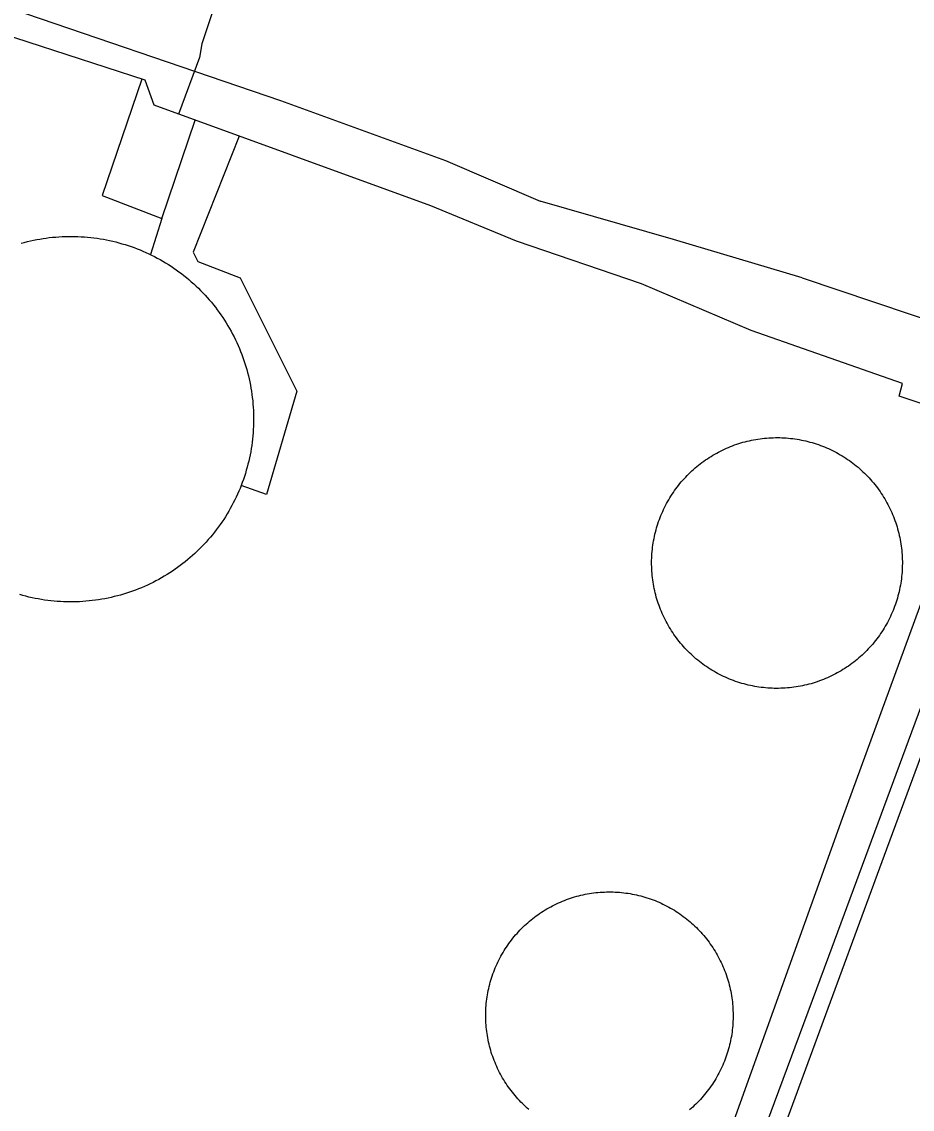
# Model space of a CAD drawing. Extents: x 3704301 to 3742427, y 506229 to 532009.
# Drawn here: x 3711772.4 to 3712142.7, y 524549.9 to 525002.1 of the extents above; entities that cross this region are included whole.
import ezdxf

# ---------------------------------------------------------------- set-up
doc = ezdxf.new("R2010")
doc.units = 0
doc.layers.add('V-DOMW-TANK', color=7, linetype='Continuous')
doc.layers.add('V-UTIL-LINE', color=7, linetype='Continuous')

msp = doc.modelspace()

# ---------------------------------------------------------------- linework, layer by layer
at = {"layer": 'V-DOMW-TANK'}
for points in [[(3711772.19, 524910.03), (3711773.47, 524910.38), (3711774.76, 524910.7), (3711776.05, 524911.01), (3711777.34, 524911.29), (3711778.65, 524911.55), (3711779.95, 524911.79), (3711781.26, 524912), (3711782.57, 524912.19), (3711783.89, 524912.36), (3711785.21, 524912.5), (3711786.53, 524912.62), (3711787.85, 524912.72), (3711789.18, 524912.8), (3711790.5, 524912.85), (3711791.83, 524912.88), (3711793.15, 524912.88), (3711794.48, 524912.86), (3711795.81, 524912.82), (3711797.13, 524912.76), (3711798.46, 524912.67), (3711799.78, 524912.57), (3711801.1, 524912.43), (3711802.42, 524912.28), (3711803.73, 524912.1), (3711805.04, 524911.9), (3711806.35, 524911.67), (3711807.65, 524911.42), (3711808.95, 524911.15), (3711810.24, 524910.86), (3711811.53, 524910.55), (3711812.82, 524910.21), (3711814.09, 524909.85), (3711815.36, 524909.47), (3711816.63, 524909.06), (3711817.88, 524908.64), (3711819.13, 524908.19), (3711820.37, 524907.72), (3711821.6, 524907.23), (3711822.83, 524906.71), (3711824.04, 524906.18), (3711825.25, 524905.62), (3711826.44, 524905.05), (3711827.63, 524904.45), (3711828.8, 524903.83), (3711829.96, 524903.2), (3711831.12, 524902.54), (3711832.26, 524901.86), (3711833.38, 524901.16), (3711834.5, 524900.44), (3711835.6, 524899.71), (3711836.69, 524898.95), (3711837.77, 524898.18), (3711838.83, 524897.38), (3711839.88, 524896.57), (3711840.92, 524895.74), (3711841.94, 524894.89), (3711842.94, 524894.03)], [(3711842.94, 524894.03), (3711843.93, 524893.14), (3711844.91, 524892.24), (3711845.87, 524891.32), (3711846.81, 524890.39), (3711847.73, 524889.44), (3711848.64, 524888.47), (3711849.54, 524887.49), (3711850.41, 524886.5), (3711851.27, 524885.48), (3711852.1, 524884.46), (3711852.93, 524883.42), (3711853.73, 524882.36), (3711854.52, 524881.29), (3711855.28, 524880.21), (3711856.03, 524879.11), (3711856.75, 524878), (3711857.46, 524876.88), (3711858.15, 524875.75), (3711858.82, 524874.6), (3711859.47, 524873.44), (3711860.1, 524872.28), (3711860.71, 524871.09), (3711861.29, 524869.91), (3711861.86, 524868.7), (3711862.41, 524867.5), (3711862.93, 524866.28), (3711863.43, 524865.05), (3711863.91, 524863.82), (3711864.37, 524862.57), (3711864.81, 524861.32), (3711865.22, 524860.06), (3711865.61, 524858.79), (3711865.99, 524857.52), (3711866.33, 524856.23), (3711866.66, 524854.95), (3711866.97, 524853.66), (3711867.25, 524852.36), (3711867.51, 524851.06), (3711867.74, 524849.76), (3711867.96, 524848.45), (3711868.15, 524847.14), (3711868.31, 524845.82), (3711868.46, 524844.5), (3711868.58, 524843.18), (3711868.68, 524841.86), (3711868.75, 524840.54), (3711868.81, 524839.21), (3711868.83, 524837.88), (3711868.84, 524836.56), (3711868.83, 524835.23), (3711868.79, 524833.91), (3711868.72, 524832.58), (3711868.64, 524831.26), (3711868.52, 524829.94), (3711868.39, 524828.62), (3711868.23, 524827.3), (3711868.06, 524825.98), (3711867.85, 524824.67), (3711867.63, 524823.36), (3711867.38, 524822.06), (3711867.11, 524820.76), (3711866.82, 524819.47), (3711866.5, 524818.18), (3711866.17, 524816.9), (3711865.81, 524815.62), (3711865.43, 524814.35), (3711865.02, 524813.09), (3711864.59, 524811.83), (3711864.15, 524810.58), (3711863.68, 524809.34), (3711863.19, 524808.11), (3711862.67, 524806.89), (3711862.14, 524805.67), (3711861.58, 524804.47), (3711861.01, 524803.27), (3711860.41, 524802.09), (3711859.79, 524800.92), (3711859.15, 524799.75), (3711858.5, 524798.6), (3711857.82, 524797.46), (3711857.12, 524796.33), (3711856.4, 524795.22), (3711855.66, 524794.11), (3711854.91, 524793.03), (3711854.14, 524791.95), (3711853.34, 524790.89), (3711852.53, 524789.84), (3711851.7, 524788.8), (3711850.85, 524787.78), (3711849.98, 524786.78), (3711849.1, 524785.79), (3711848.2, 524784.82), (3711847.28, 524783.86), (3711846.35, 524782.92), (3711845.4, 524781.99), (3711844.43, 524781.08), (3711843.45, 524780.19), (3711842.46, 524779.31), (3711841.44, 524778.46), (3711840.41, 524777.62)], [(3712045, 524808.63), (3712045.56, 524809.35), (3712046.13, 524810.06), (3712046.71, 524810.76), (3712047.3, 524811.45), (3712047.91, 524812.13), (3712048.52, 524812.8), (3712049.16, 524813.45), (3712049.79, 524814.1), (3712050.45, 524814.73), (3712051.11, 524815.36), (3712051.78, 524815.97), (3712052.47, 524816.57), (3712053.16, 524817.16), (3712053.87, 524817.73), (3712054.58, 524818.3), (3712055.31, 524818.85), (3712056.04, 524819.39), (3712056.78, 524819.91), (3712057.54, 524820.42), (3712058.3, 524820.92), (3712059.07, 524821.41), (3712059.84, 524821.88), (3712060.63, 524822.34), (3712061.43, 524822.78), (3712062.23, 524823.21), (3712063.04, 524823.63), (3712063.85, 524824.03), (3712064.68, 524824.42), (3712065.5, 524824.79), (3712066.34, 524825.15), (3712067.18, 524825.5), (3712068.03, 524825.83), (3712068.88, 524826.14), (3712069.74, 524826.44), (3712070.61, 524826.72), (3712071.48, 524827), (3712072.35, 524827.25), (3712073.23, 524827.49), (3712074.11, 524827.71), (3712075, 524827.92), (3712075.89, 524828.12), (3712076.78, 524828.29), (3712077.67, 524828.45), (3712078.57, 524828.6), (3712079.47, 524828.73), (3712080.38, 524828.84), (3712081.28, 524828.95), (3712082.19, 524829.03), (3712083.09, 524829.09), (3712084, 524829.15), (3712084.91, 524829.18), (3712085.82, 524829.2), (3712086.73, 524829.2), (3712087.64, 524829.2), (3712088.55, 524829.17), (3712089.46, 524829.12), (3712090.37, 524829.06), (3712091.27, 524828.99), (3712092.18, 524828.9), (3712093.08, 524828.79), (3712093.98, 524828.67), (3712094.88, 524828.53), (3712095.78, 524828.37), (3712096.68, 524828.2), (3712097.57, 524828.02), (3712098.45, 524827.82), (3712099.34, 524827.6), (3712100.22, 524827.37), (3712101.09, 524827.12), (3712101.96, 524826.86), (3712102.83, 524826.58), (3712103.69, 524826.29), (3712104.55, 524825.98), (3712105.4, 524825.66), (3712106.25, 524825.32), (3712107.08, 524824.97), (3712107.92, 524824.61), (3712108.74, 524824.22), (3712109.56, 524823.83), (3712110.37, 524823.42), (3712111.18, 524823), (3712111.98, 524822.56), (3712112.77, 524822.11), (3712113.55, 524821.64), (3712114.33, 524821.16), (3712115.09, 524820.67), (3712115.85, 524820.16), (3712116.59, 524819.65), (3712117.33, 524819.11), (3712118.06, 524818.57), (3712118.78, 524818.01), (3712119.49, 524817.44), (3712120.19, 524816.86), (3712120.88, 524816.27), (3712121.56, 524815.66), (3712122.23, 524815.04), (3712122.88, 524814.41), (3712123.53, 524813.77), (3712124.17, 524813.12), (3712124.79, 524812.46)], [(3712124.79, 524812.46), (3712125.4, 524811.79), (3712126, 524811.1), (3712126.59, 524810.41), (3712127.16, 524809.7), (3712127.73, 524808.99), (3712128.28, 524808.26), (3712128.81, 524807.53), (3712129.34, 524806.79), (3712129.85, 524806.03), (3712130.35, 524805.28), (3712130.84, 524804.5), (3712131.31, 524803.72), (3712131.77, 524802.94), (3712132.21, 524802.15), (3712132.64, 524801.34), (3712133.06, 524800.53), (3712133.46, 524799.72), (3712133.85, 524798.9), (3712134.22, 524798.07), (3712134.58, 524797.23), (3712134.93, 524796.39), (3712135.26, 524795.54), (3712135.57, 524794.68), (3712135.87, 524793.83), (3712136.16, 524792.96), (3712136.43, 524792.09), (3712136.68, 524791.22), (3712136.92, 524790.34), (3712137.14, 524789.46), (3712137.35, 524788.57), (3712137.54, 524787.68), (3712137.72, 524786.79), (3712137.89, 524785.9), (3712138.03, 524785), (3712138.16, 524784.1), (3712138.28, 524783.2), (3712138.38, 524782.29), (3712138.46, 524781.38), (3712138.53, 524780.47), (3712138.58, 524779.57), (3712138.61, 524778.66), (3712138.63, 524777.75), (3712138.64, 524776.84), (3712138.62, 524775.93), (3712138.6, 524775.02), (3712138.55, 524774.11), (3712138.49, 524773.2), (3712138.42, 524772.3), (3712138.33, 524771.39), (3712138.22, 524770.49), (3712138.1, 524769.58), (3712137.96, 524768.69), (3712137.81, 524767.79), (3712137.64, 524766.89), (3712137.45, 524766), (3712137.25, 524765.11), (3712137.03, 524764.23), (3712136.8, 524763.35), (3712136.55, 524762.48), (3712136.29, 524761.6), (3712136.01, 524760.74), (3712135.72, 524759.88), (3712135.41, 524759.02), (3712135.09, 524758.17), (3712134.76, 524757.32), (3712134.4, 524756.48), (3712134.04, 524755.65), (3712133.65, 524754.83), (3712133.26, 524754.01), (3712132.85, 524753.19), (3712132.43, 524752.39), (3712131.99, 524751.59), (3712131.54, 524750.8), (3712131.07, 524750.02), (3712130.59, 524749.24), (3712130.1, 524748.48), (3712129.59, 524747.72), (3712129.08, 524746.98), (3712128.54, 524746.24), (3712128, 524745.51), (3712127.44, 524744.79), (3712126.87, 524744.08), (3712126.29, 524743.38), (3712125.7, 524742.69), (3712125.09, 524742.01), (3712124.47, 524741.34), (3712123.84, 524740.69), (3712123.2, 524740.04), (3712122.55, 524739.41), (3712121.89, 524738.78), (3712121.21, 524738.17), (3712120.53, 524737.57), (3712119.84, 524736.98), (3712119.13, 524736.41), (3712118.42, 524735.84), (3712117.69, 524735.29), (3712116.96, 524734.75), (3712116.21, 524734.23), (3712115.46, 524733.71), (3712114.7, 524733.22)], [(3712038.42, 524756.91), (3712038.07, 524757.75), (3712037.74, 524758.6), (3712037.43, 524759.45), (3712037.13, 524760.31), (3712036.84, 524761.18), (3712036.57, 524762.05), (3712036.32, 524762.92), (3712036.08, 524763.8), (3712035.85, 524764.68), (3712035.65, 524765.56), (3712035.45, 524766.45), (3712035.27, 524767.35), (3712035.11, 524768.24), (3712034.97, 524769.14), (3712034.84, 524770.04), (3712034.72, 524770.94), (3712034.62, 524771.85), (3712034.54, 524772.75), (3712034.47, 524773.66), (3712034.42, 524774.57), (3712034.39, 524775.48), (3712034.37, 524776.39), (3712034.36, 524777.3), (3712034.37, 524778.21), (3712034.4, 524779.12), (3712034.45, 524780.03), (3712034.5, 524780.94), (3712034.58, 524781.84), (3712034.67, 524782.75), (3712034.78, 524783.65), (3712034.9, 524784.55), (3712035.04, 524785.45), (3712035.19, 524786.35), (3712035.36, 524787.24), (3712035.55, 524788.14), (3712035.75, 524789.02), (3712035.97, 524789.91), (3712036.2, 524790.79), (3712036.44, 524791.66), (3712036.71, 524792.53), (3712036.98, 524793.4), (3712037.28, 524794.26), (3712037.58, 524795.12), (3712037.91, 524795.97), (3712038.24, 524796.81), (3712038.6, 524797.65), (3712038.96, 524798.48), (3712039.34, 524799.31), (3712039.74, 524800.13), (3712040.15, 524800.94), (3712040.57, 524801.75), (3712041.01, 524802.55), (3712041.46, 524803.34), (3712041.93, 524804.12), (3712042.41, 524804.89), (3712042.9, 524805.66), (3712043.41, 524806.42), (3712043.92, 524807.16), (3712044.46, 524807.9), (3712045, 524808.63)], [(3711840.41, 524777.62), (3711839.37, 524776.79), (3711838.32, 524775.99), (3711837.25, 524775.21), (3711836.16, 524774.44), (3711835.07, 524773.7), (3711833.96, 524772.97), (3711832.84, 524772.26), (3711831.7, 524771.57), (3711830.56, 524770.91), (3711829.4, 524770.26), (3711828.23, 524769.63), (3711827.05, 524769.02), (3711825.86, 524768.44), (3711824.66, 524767.87), (3711823.45, 524767.32), (3711822.23, 524766.8), (3711821, 524766.3), (3711819.77, 524765.82), (3711818.52, 524765.36), (3711817.27, 524764.92), (3711816.01, 524764.51), (3711814.74, 524764.11), (3711813.47, 524763.74), (3711812.19, 524763.39), (3711810.9, 524763.07), (3711809.61, 524762.76), (3711808.32, 524762.48), (3711807.02, 524762.22), (3711805.71, 524761.98), (3711804.4, 524761.77), (3711803.09, 524761.58), (3711801.77, 524761.41), (3711800.45, 524761.27), (3711799.13, 524761.15), (3711797.81, 524761.05), (3711796.49, 524760.97), (3711795.16, 524760.92), (3711793.83, 524760.89), (3711792.51, 524760.89), (3711791.18, 524760.91), (3711789.85, 524760.94), (3711788.53, 524761.01), (3711787.2, 524761.09), (3711785.89, 524761.2), (3711784.56, 524761.34), (3711783.25, 524761.49), (3711781.93, 524761.67), (3711780.62, 524761.87), (3711779.31, 524762.1), (3711778.01, 524762.34), (3711776.71, 524762.61), (3711775.42, 524762.91), (3711774.13, 524763.22), (3711772.84, 524763.56), (3711771.57, 524763.92)], [(3712114.7, 524733.22), (3712113.93, 524732.73), (3712113.15, 524732.26), (3712112.37, 524731.8), (3712111.57, 524731.36), (3712110.77, 524730.93), (3712109.96, 524730.51), (3712109.15, 524730.11), (3712108.32, 524729.72), (3712107.5, 524729.34), (3712106.66, 524728.99), (3712105.81, 524728.64), (3712104.97, 524728.31), (3712104.11, 524728), (3712103.25, 524727.7), (3712102.39, 524727.41), (3712101.52, 524727.14), (3712100.65, 524726.89), (3712099.77, 524726.65), (3712098.89, 524726.43), (3712098, 524726.22), (3712097.11, 524726.02), (3712096.22, 524725.84), (3712095.32, 524725.68), (3712094.43, 524725.54), (3712093.52, 524725.41), (3712092.62, 524725.29), (3712091.72, 524725.19), (3712090.81, 524725.11), (3712089.9, 524725.04), (3712089, 524724.99), (3712088.09, 524724.96), (3712087.18, 524724.94), (3712086.27, 524724.93), (3712085.36, 524724.94), (3712084.45, 524724.97), (3712083.54, 524725.02), (3712082.63, 524725.07), (3712081.73, 524725.15), (3712080.82, 524725.24), (3712079.92, 524725.35), (3712079.01, 524725.47), (3712078.11, 524725.61), (3712077.22, 524725.76), (3712076.32, 524725.93), (3712075.43, 524726.12), (3712074.54, 524726.32), (3712073.66, 524726.54), (3712072.78, 524726.77), (3712071.91, 524727.01), (3712071.03, 524727.28), (3712070.17, 524727.56), (3712069.31, 524727.85), (3712068.45, 524728.16), (3712067.6, 524728.48), (3712066.75, 524728.81), (3712065.91, 524729.17), (3712065.08, 524729.53), (3712064.25, 524729.91), (3712063.43, 524730.31), (3712062.62, 524730.72), (3712061.82, 524731.14), (3712061.02, 524731.58), (3712060.23, 524732.03), (3712059.45, 524732.5), (3712058.68, 524732.98), (3712057.91, 524733.47), (3712057.15, 524733.97), (3712056.4, 524734.49), (3712055.67, 524735.02), (3712054.94, 524735.57), (3712054.22, 524736.13), (3712053.51, 524736.7), (3712052.81, 524737.28), (3712052.12, 524737.87), (3712051.44, 524738.48), (3712050.77, 524739.1), (3712050.11, 524739.72), (3712049.47, 524740.36), (3712048.83, 524741.02), (3712048.21, 524741.68), (3712047.6, 524742.35), (3712047, 524743.04), (3712046.41, 524743.73), (3712045.83, 524744.44), (3712045.27, 524745.15), (3712044.72, 524745.88), (3712044.18, 524746.61), (3712043.66, 524747.35), (3712043.15, 524748.1), (3712042.65, 524748.87), (3712042.16, 524749.64), (3712041.69, 524750.41), (3712041.23, 524751.2), (3712040.79, 524751.99), (3712040.35, 524752.8), (3712039.94, 524753.6), (3712039.54, 524754.42), (3712039.15, 524755.24), (3712038.77, 524756.07), (3712038.42, 524756.91)], [(3711977.21, 524621.7), (3711977.79, 524622.39), (3711978.39, 524623.06), (3711978.99, 524623.73), (3711979.6, 524624.39), (3711980.23, 524625.03), (3711980.87, 524625.66), (3711981.51, 524626.28), (3711982.17, 524626.89), (3711982.84, 524627.49), (3711983.52, 524628.08), (3711984.21, 524628.65), (3711984.91, 524629.22), (3711985.62, 524629.77), (3711986.34, 524630.31), (3711987.06, 524630.83), (3711987.8, 524631.34), (3711988.55, 524631.84), (3711989.3, 524632.33), (3711990.07, 524632.8), (3711990.83, 524633.26), (3711991.61, 524633.71), (3711992.4, 524634.14), (3711993.19, 524634.56), (3711994, 524634.97), (3711994.8, 524635.36), (3711995.62, 524635.74), (3711996.44, 524636.1), (3711997.27, 524636.45), (3711998.1, 524636.78), (3711998.94, 524637.1), (3711999.78, 524637.4), (3712000.63, 524637.7), (3712001.49, 524637.97), (3712002.35, 524638.23), (3712003.21, 524638.47), (3712004.08, 524638.7), (3712004.95, 524638.92), (3712005.83, 524639.12), (3712006.71, 524639.3), (3712007.59, 524639.47), (3712008.47, 524639.62), (3712009.36, 524639.76), (3712010.25, 524639.88), (3712011.14, 524639.99), (3712012.03, 524640.08), (3712012.93, 524640.16), (3712013.82, 524640.22), (3712014.72, 524640.26), (3712015.62, 524640.29), (3712016.51, 524640.3), (3712017.41, 524640.3), (3712018.31, 524640.28), (3712019.21, 524640.25), (3712020.1, 524640.2), (3712021, 524640.13), (3712021.89, 524640.05), (3712022.79, 524639.96), (3712023.68, 524639.84), (3712024.56, 524639.72), (3712025.45, 524639.57), (3712026.33, 524639.42), (3712027.21, 524639.24), (3712028.09, 524639.06), (3712028.97, 524638.85), (3712029.84, 524638.63), (3712030.7, 524638.4), (3712031.56, 524638.15), (3712032.42, 524637.88), (3712033.28, 524637.6), (3712034.12, 524637.31), (3712034.97, 524636.99), (3712035.81, 524636.67), (3712036.64, 524636.33), (3712037.46, 524635.98), (3712038.28, 524635.61), (3712039.09, 524635.23), (3712039.9, 524634.83), (3712040.7, 524634.42), (3712041.49, 524634), (3712042.27, 524633.56), (3712043.05, 524633.11), (3712043.82, 524632.65), (3712044.58, 524632.17), (3712045.33, 524631.68), (3712046.07, 524631.17), (3712046.8, 524630.66), (3712047.53, 524630.13), (3712048.25, 524629.58), (3712048.95, 524629.03), (3712049.65, 524628.46), (3712050.33, 524627.89), (3712051.01, 524627.29), (3712051.67, 524626.69), (3712052.33, 524626.08), (3712052.97, 524625.45), (3712053.61, 524624.82), (3712054.23, 524624.17), (3712054.84, 524623.51), (3712055.44, 524622.84), (3712056.02, 524622.16)], [(3711968.57, 524571), (3711968.27, 524571.84), (3711967.98, 524572.69), (3711967.7, 524573.54), (3711967.44, 524574.4), (3711967.2, 524575.27), (3711966.97, 524576.13), (3711966.75, 524577.01), (3711966.56, 524577.88), (3711966.37, 524578.76), (3711966.2, 524579.64), (3711966.05, 524580.53), (3711965.91, 524581.41), (3711965.79, 524582.3), (3711965.68, 524583.19), (3711965.59, 524584.09), (3711965.52, 524584.98), (3711965.46, 524585.88), (3711965.41, 524586.78), (3711965.38, 524587.68), (3711965.37, 524588.57), (3711965.37, 524589.47), (3711965.39, 524590.37), (3711965.43, 524591.26), (3711965.48, 524592.16), (3711965.54, 524593.05), (3711965.62, 524593.95), (3711965.72, 524594.84), (3711965.83, 524595.73), (3711965.96, 524596.62), (3711966.1, 524597.51), (3711966.26, 524598.39), (3711966.43, 524599.27), (3711966.62, 524600.15), (3711966.83, 524601.02), (3711967.05, 524601.89), (3711967.28, 524602.76), (3711967.53, 524603.62), (3711967.8, 524604.48), (3711968.08, 524605.33), (3711968.37, 524606.18), (3711968.68, 524607.02), (3711969, 524607.86), (3711969.35, 524608.69), (3711969.7, 524609.52), (3711970.07, 524610.34), (3711970.45, 524611.15), (3711970.84, 524611.95), (3711971.25, 524612.75), (3711971.68, 524613.54), (3711972.12, 524614.33), (3711972.57, 524615.1), (3711973.03, 524615.87), (3711973.51, 524616.63), (3711974, 524617.38), (3711974.5, 524618.13), (3711975.02, 524618.86), (3711975.55, 524619.58), (3711976.09, 524620.3), (3711976.65, 524621.01), (3711977.21, 524621.7)], [(3712056.02, 524622.16), (3712056.6, 524621.47), (3712057.16, 524620.77), (3712057.71, 524620.06), (3712058.25, 524619.34), (3712058.77, 524618.62), (3712059.29, 524617.88), (3712059.79, 524617.13), (3712060.27, 524616.38), (3712060.75, 524615.62), (3712061.21, 524614.84), (3712061.65, 524614.07), (3712062.09, 524613.28), (3712062.51, 524612.49), (3712062.91, 524611.69), (3712063.3, 524610.88), (3712063.68, 524610.06), (3712064.04, 524609.24), (3712064.39, 524608.42), (3712064.72, 524607.58), (3712065.04, 524606.74), (3712065.35, 524605.9), (3712065.64, 524605.05), (3712065.91, 524604.19), (3712066.17, 524603.33), (3712066.42, 524602.47), (3712066.65, 524601.6), (3712066.86, 524600.73), (3712067.06, 524599.86), (3712067.25, 524598.98), (3712067.41, 524598.09), (3712067.57, 524597.21), (3712067.7, 524596.32), (3712067.83, 524595.43), (3712067.93, 524594.54), (3712068.02, 524593.65), (3712068.1, 524592.76), (3712068.16, 524591.86), (3712068.2, 524590.96), (3712068.23, 524590.07), (3712068.25, 524589.17), (3712068.24, 524588.27), (3712068.23, 524587.37), (3712068.19, 524586.47), (3712068.14, 524585.58), (3712068.08, 524584.69), (3712068, 524583.79), (3712067.9, 524582.9), (3712067.79, 524582.01), (3712067.66, 524581.12), (3712067.52, 524580.23), (3712067.36, 524579.35), (3712067.18, 524578.47), (3712066.99, 524577.59), (3712066.79, 524576.72), (3712066.57, 524575.84), (3712066.33, 524574.98), (3712066.08, 524574.12), (3712065.82, 524573.26), (3712065.54, 524572.4), (3712065.25, 524571.56), (3712064.94, 524570.71), (3712064.61, 524569.88), (3712064.27, 524569.05), (3712063.92, 524568.22), (3712063.55, 524567.4), (3712063.17, 524566.59), (3712062.77, 524565.79), (3712062.36, 524564.98), (3712061.94, 524564.19), (3712061.5, 524563.41), (3712061.05, 524562.63), (3712060.58, 524561.87), (3712060.11, 524561.11), (3712059.62, 524560.35), (3712059.11, 524559.61), (3712058.6, 524558.88), (3712058.06, 524558.15), (3712057.52, 524557.44), (3712056.97, 524556.73), (3712056.4, 524556.04), (3712055.82, 524555.35), (3712055.23, 524554.67), (3712054.63, 524554.01), (3712054.01, 524553.35), (3712053.39, 524552.71), (3712052.75, 524552.08), (3712052.1, 524551.45), (3712051.45, 524550.84), (3712050.77, 524550.24), (3712050.1, 524549.66)], [(3711983.28, 524549.85), (3711982.61, 524550.44), (3711981.94, 524551.05), (3711981.29, 524551.66), (3711980.64, 524552.29), (3711980.01, 524552.92), (3711979.39, 524553.57), (3711978.78, 524554.23), (3711978.18, 524554.9), (3711977.59, 524555.58), (3711977.02, 524556.27), (3711976.46, 524556.96), (3711975.91, 524557.68), (3711975.37, 524558.39), (3711974.84, 524559.12), (3711974.33, 524559.86), (3711973.83, 524560.6), (3711973.34, 524561.36), (3711972.87, 524562.12), (3711972.41, 524562.89), (3711971.96, 524563.67), (3711971.53, 524564.46), (3711971.11, 524565.25), (3711970.71, 524566.05), (3711970.31, 524566.86), (3711969.94, 524567.67), (3711969.57, 524568.49), (3711969.23, 524569.32), (3711968.89, 524570.16), (3711968.57, 524571)]]:
    msp.add_lwpolyline(points, dxfattribs=at)
at = {"layer": 'V-UTIL-LINE'}
msp.add_line((3711830.64, 524920.26), (3711844.56, 524961.18), dxfattribs=at)
for points in [[(3711866.57, 525051.19), (3711847.31, 524992.94), (3711846.37, 524987.25), (3711837.54, 524963.73)], [(3711756.39, 525011.7), (3711880.02, 524969.4), (3711948.7, 524944.48), (3711988.02, 524927.54)], [(3711978.12, 524910.95), (3711942.59, 524925.54), (3711827.49, 524967.38), (3711823.68, 524977.79), (3711758.79, 524998.93)], [(3711822.36, 524978.22), (3711805.8, 524929.9), (3711830.64, 524920.26), (3711825.97, 524905.28)], [(3711862.77, 524954.56), (3711843.66, 524906.33), (3711845.61, 524902.46), (3711863.27, 524895.71), (3711886.85, 524848.46), (3711874.15, 524805.58), (3711863.68, 524809.36)], [(3712096.95, 524895.62), (3712043.43, 524911.58), (3711988.02, 524927.54)], [(3712075.7, 524873.8), (3712030.22, 524893.09), (3711978.12, 524910.95)], [(3712096.95, 524895.62), (3712157.1, 524875.41), (3712152.39, 524866.88), (3712266.56, 524821.25), (3712341.4, 524791.61), (3712341.87, 524793.03), (3712347.52, 524806.3), (3712357.88, 524829.04)], [(3712304.01, 524793.89), (3712227.28, 524816.42), (3712189.19, 524829.15), (3712172.87, 524834.6), (3712137.29, 524846.49), (3712138.7, 524851.7), (3712075.7, 524873.8)], [(3712172.87, 524834.6), (3712163.42, 524806.8), (3712113.58, 524670.86), (3712064.68, 524534.44), (3712024.72, 524424.55), (3711991.88, 524334.56)], [(3712004.6, 524329.97), (3712051.14, 524460.11), (3712108.03, 524613.58), (3712163.05, 524762.32), (3712179.98, 524806.84), (3712189.19, 524829.15)], [(3712185.2, 524802.12), (3712132.06, 524658.12), (3712068.58, 524485.7), (3712017.8, 524348.33), (3712009.07, 524328.35)]]:
    msp.add_lwpolyline(points, dxfattribs=at)

doc.saveas('drawing.dxf')
